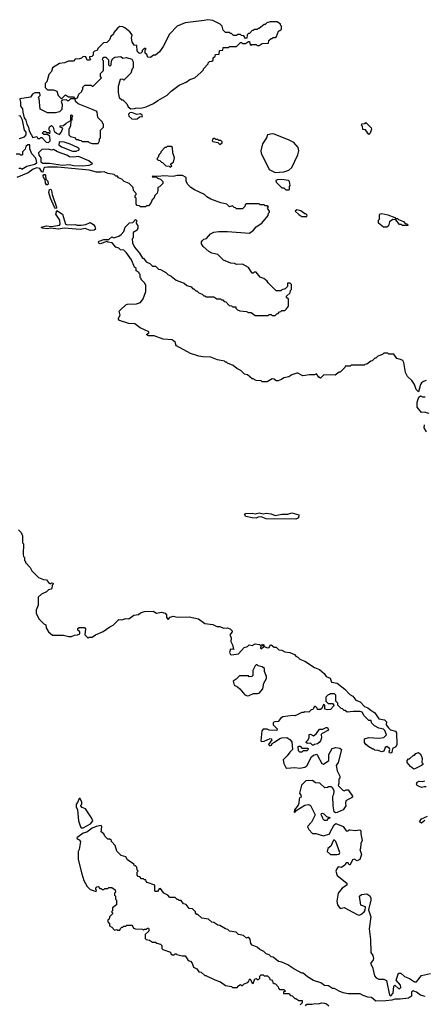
# Model space of a CAD drawing. Extents: x 1966327 to 2147849, y 395140 to 552178.
# Tile 293 of 316: x 2096162 to 2100255, y 445231 to 455180. Entities that reach past the tile are written whole.
import ezdxf

# ---------------------------------------------------------------- set-up
doc = ezdxf.new("R2010")
doc.units = 0

msp = doc.modelspace()

# ---------------------------------------------------------------- linework, layer by layer
at = {"layer": '0CON20XD'}
for points in [[(2097285, 454280), (2097325, 454282.5), (2097335, 454287.5), (2097401.7, 454288.3), (2097441.7, 454298.3), (2097517, 454333), (2097560, 454365), (2097655, 454417.5), (2097693.6, 454456.4), (2097775, 454520), (2097845, 454550), (2097883, 454577), (2097935, 454592.5), (2097999.3, 454650.7), (2098020, 454675), (2098020, 454685), (2098070, 454735), (2098070, 454745), (2098081.7, 454758.3), (2098105, 454760), (2098118.3, 454771.7), (2098120, 454795), (2098138.3, 454811.7), (2098141.7, 454828.3), (2098178.3, 454831.7), (2098181.7, 454868.3), (2098218.3, 454871.7), (2098221.7, 454898.3), (2098275, 454900), (2098285, 454910), (2098355, 454910), (2098395, 454950), (2098405, 454950), (2098415, 454940), (2098445, 454940), (2098475, 454960), (2098488.3, 454958.3), (2098490, 454935), (2098505, 454920), (2098515, 454930), (2098555, 454930), (2098565, 454920), (2098585, 454920), (2098615, 454940), (2098678.3, 454941.7), (2098681.7, 454968.3), (2098705, 454990), (2098715, 454990), (2098725, 455000), (2098745, 455000), (2098758.3, 455011.7), (2098780, 455065), (2098795, 455070), (2098810, 455085), (2098810, 455115), (2098800, 455125), (2098800, 455135), (2098765, 455157.5), (2098695, 455160), (2098663, 455147), (2098645, 455130), (2098635, 455130), (2098585, 455090), (2098575, 455090), (2098565, 455080), (2098535, 455080), (2098525, 455070), (2098515, 455070), (2098488.3, 455041.7), (2098475, 455040), (2098461.7, 455028.3), (2098460, 454995), (2098445, 454990), (2098428.3, 455018.3), (2098405, 455020), (2098395, 455030), (2098365, 455030), (2098355, 455020), (2098325, 455020), (2098305, 455040), (2098295, 455040), (2098285, 455050), (2098245, 455050), (2098220, 455075), (2098210, 455115), (2098190, 455135), (2098115, 455172.5), (2098065, 455180), (2098029.3, 455170.7), (2097835, 455146.7), (2097756.4, 455113.6), (2097677.5, 455035), (2097615, 454910), (2097577.5, 454855), (2097535, 454820), (2097515, 454820), (2097485, 454797.5), (2097461.7, 454801.7), (2097450, 454815), (2097450, 454825), (2097431.7, 454841.7), (2097430, 454875), (2097440, 454885), (2097435, 454890), (2097421.7, 454888.3), (2097401.7, 454868.3), (2097400, 454855), (2097388.3, 454841.7), (2097375, 454840), (2097361.7, 454851.7), (2097350, 454865), (2097348.3, 454918.3), (2097321.7, 454921.7), (2097300, 454955), (2097292.5, 454995), (2097298.3, 455028.3), (2097275, 455057.5), (2097225, 455097.5), (2097205, 455107.5), (2097175, 455110), (2097153.6, 455096.4), (2097115, 455050), (2097110, 455035), (2097085, 455010), (2097070, 454975), (2097045, 454950), (2097010, 454945), (2096951.7, 454888.3), (2096945, 454870), (2096918.3, 454861.7), (2096905, 454850), (2096907, 454823), (2096891.7, 454808.3), (2096870, 454805), (2096870, 454795), (2096880, 454785), (2096868.3, 454771.7), (2096845, 454770), (2096830, 454805), (2096805, 454807.5), (2096788.3, 454791.7), (2096767, 454783), (2096725, 454780), (2096705, 454760), (2096655, 454760), (2096617, 454743), (2096565, 454737.5), (2096495, 454692.5), (2096482.5, 454657.5), (2096457.5, 454625), (2096437, 454553), (2096420, 454535), (2096420, 454495), (2096445, 454470), (2096505, 454470), (2096537, 454457), (2096552.5, 454415), (2096572.5, 454395), (2096585, 454380), (2096625, 454420), (2096655, 454400), (2096705, 454400), (2096720, 454380), (2096748.3, 454391.7), (2096761.7, 454428.3), (2096790, 454455), (2096790, 454465), (2096800, 454475), (2096801.7, 454498.3), (2096821.7, 454518.3), (2096885, 454520), (2096895, 454510), (2096905, 454510), (2096988.3, 454591.7), (2096980, 454605), (2096980, 454635), (2097010, 454665), (2097010, 454765), (2097000, 454775), (2097001.7, 454788.3), (2097015, 454800), (2097035, 454800), (2097060, 454775), (2097060, 454725), (2097075, 454710), (2097087.5, 454725), (2097090, 454765), (2097103.6, 454786.4), (2097125, 454800), (2097185, 454807.5), (2097205, 454792.5), (2097243, 454797), (2097295, 454780), (2097310, 454755), (2097310, 454695), (2097300, 454685), (2097285, 454640), (2097228.3, 454581.7), (2097215, 454570), (2097205, 454580), (2097180, 454575), (2097157.5, 454505), (2097157.5, 454445), (2097170, 454395), (2097195, 454370), (2097205, 454370), (2097245, 454330), (2097260.7, 454300.7), (2097285, 454280)], [(2096955, 453930), (2096970, 453955), (2096970, 453975), (2096980, 453985), (2096980, 454065), (2097010, 454095), (2097010, 454125), (2097000, 454135), (2097000, 454145), (2096951.7, 454191.7), (2096946.7, 454245), (2096937.5, 454255), (2096755, 454330), (2096731.7, 454351.7), (2096720, 454380), (2096675, 454380), (2096655, 454360), (2096645, 454360), (2096635, 454370), (2096591.7, 454368.3), (2096582.5, 454355), (2096593, 454323), (2096587.7, 454272.3), (2096565, 454250), (2096525, 454237.5), (2096445, 454237.5), (2096370, 454275), (2096360, 454385), (2096350, 454395), (2096370, 454415), (2096365, 454440), (2096315, 454440), (2096292.3, 454427.7), (2096271.7, 454398.3), (2096165, 454380), (2096162.5, 454375), (2096170, 454345), (2096170, 454305), (2096189.8, 454279.8), (2096192.7, 454245), (2096208.3, 454188.3), (2096224.4, 454165), (2096232.9, 454125), (2096251.9, 454095), (2096258.3, 454058.3), (2096295, 453990), (2096335, 454000), (2096345, 453980), (2096365, 453980), (2096375, 453990), (2096385, 453990), (2096431.7, 453941.7), (2096455, 453940), (2096470, 453955), (2096468.3, 453998.3), (2096445, 454020), (2096405, 454020), (2096390, 454035), (2096405, 454050), (2096425, 454050), (2096435, 454040), (2096455, 454040), (2096468.3, 454031.7), (2096470, 454055), (2096460, 454065), (2096460, 454085), (2096463.6, 454096.4), (2096485, 454110), (2096500, 454095), (2096510, 454055), (2096535, 454032.5), (2096565, 454020), (2096583.6, 454046.4), (2096600, 454085), (2096570, 454095), (2096571.7, 454108.3), (2096605, 454110), (2096633.9, 454136.1), (2096680, 454160), (2096680, 454215), (2096685, 454220), (2096700, 454205), (2096690, 454195), (2096690, 454165), (2096680, 454160), (2096677, 454103), (2096660, 454075), (2096660, 454015), (2096675, 454000), (2096715, 453990), (2096735, 453970), (2096755, 453970), (2096763, 453963), (2096785, 453960), (2096795, 453950), (2096855, 453950), (2096865, 453940), (2096895, 453930), (2096955, 453930)], [(2096161.7, 453978.3), (2096212.5, 453995), (2096228.6, 454015), (2096228.8, 454045), (2096210.8, 454065), (2096191.1, 454165), (2096171.9, 454205), (2096155, 454208.9)], [(2097335, 454174.2), (2097351.2, 454178.8), (2097373, 454197), (2097405, 454202.5), (2097402.5, 454215), (2097385, 454227.5), (2097347, 454223), (2097295, 454242.5), (2097275, 454240), (2097262.5, 454225), (2097267.5, 454205), (2097295, 454178.8), (2097335, 454174.2)], [(2099695, 454020), (2099658.3, 454068.3), (2099631.7, 454071.7), (2099630, 454105), (2099620, 454115), (2099621.7, 454128.3), (2099655, 454130), (2099665, 454140), (2099718.3, 454088.3), (2099720, 454075), (2099707.5, 454035), (2099695, 454020)], [(2098185, 453920), (2098210, 453935), (2098210, 453945), (2098198.3, 453958.3), (2098175, 453960), (2098165, 453970), (2098145, 453970), (2098135, 453980), (2098125, 453980), (2098111.7, 453968.3), (2098110, 453955), (2098115, 453950), (2098165, 453940), (2098185, 453920)], [(2098747.4, 453637.4), (2098835, 453642.6), (2098885, 453658.2), (2098914.5, 453685), (2098975.6, 453815.6), (2098985.7, 453855.7), (2098979.5, 453889.5), (2098935, 453940), (2098882.5, 453965), (2098735, 454024.2), (2098714.4, 454025.6), (2098670, 454015), (2098660, 453985), (2098618.8, 453925), (2098600, 453855), (2098605, 453830), (2098686.7, 453665), (2098747.4, 453637.4)], [(2096155, 453680), (2096175, 453680), (2096185, 453670), (2096235, 453700), (2096315, 453718.6), (2096334.2, 453735.8), (2096325, 453780), (2096286.2, 453826.2), (2096266.2, 453875), (2096265, 453916.2), (2096245, 453916.7), (2096225, 453900), (2096218.3, 453871.7), (2096190, 453845), (2096190, 453815), (2096185, 453810), (2096175, 453810), (2096165, 453820), (2096125, 453820)], [(2096795, 453704.6), (2096865, 453710.8), (2096900, 453725), (2096860, 453755), (2096757, 453797), (2096709.2, 453790.8), (2096665.3, 453795.3), (2096640.2, 453810.2), (2096543.3, 453843.3), (2096505, 453868.8), (2096485, 453860), (2096450.7, 453870.7), (2096385, 453870), (2096353.8, 453835), (2096355, 453810), (2096375.5, 453785.5), (2096376.9, 453745), (2096395, 453730.4), (2096465, 453731.1), (2096595, 453711.5), (2096665, 453716.2), (2096705, 453708.4), (2096795, 453704.6)], [(2096735, 453850.8), (2096762.5, 453865), (2096763.3, 453875), (2096748.6, 453888.6), (2096673.2, 453923.2), (2096611.9, 453941.9), (2096573.3, 453946.7), (2096561.2, 453938.8), (2096558, 453915), (2096585, 453895.5), (2096695, 453852.3), (2096735, 453850.8)], [(2097685, 453690), (2097700, 453705), (2097690, 453715), (2097690, 453725), (2097718.3, 453741.7), (2097727.5, 453785), (2097710, 453835), (2097708.3, 453888.3), (2097695, 453900), (2097655, 453900), (2097645, 453890), (2097631.7, 453888.3), (2097590, 453845), (2097590, 453835), (2097571.7, 453818.3), (2097560, 453785), (2097550, 453775), (2097561.7, 453761.7), (2097578.3, 453758.3), (2097595, 453740), (2097608.3, 453738.3), (2097641.7, 453701.7), (2097675, 453700), (2097685, 453690)], [(2097243.3, 452823.3), (2097215, 452850), (2097183, 452853), (2097165, 452870), (2097135, 452882.5), (2097097, 452927), (2097053, 452933), (2097045, 452940), (2096975, 452914), (2096962.7, 452922.7), (2096960, 452935), (2096966.4, 452943.6), (2097015, 452957.5), (2097065, 452960), (2097093.3, 452986.7), (2097115, 452977.5), (2097166, 452994), (2097189.5, 453010.5), (2097215, 453040), (2097230, 453085), (2097271.7, 453128.3), (2097305, 453130), (2097335, 453160), (2097350, 453145), (2097340, 453135), (2097340, 453125), (2097357, 453097), (2097357.5, 453075), (2097350, 453055), (2097311.7, 453028.3), (2097310, 452975), (2097300, 452965), (2097302.5, 452925), (2097325, 452880), (2097375, 452820), (2097405, 452770), (2097415, 452770), (2097440, 452735), (2097480, 452715), (2097505, 452690), (2097535, 452690), (2097565, 452660), (2097587, 452657), (2097640, 452625), (2097660, 452605), (2097695, 452587.5), (2097745, 452547.5), (2097825, 452517.5), (2097853, 452493), (2097895, 452480), (2097915, 452460), (2097925, 452460), (2097945, 452440), (2097955, 452440), (2097975, 452420), (2098008.3, 452408.3), (2098025, 452390), (2098035, 452390), (2098045, 452380), (2098125, 452380), (2098155, 452360), (2098195, 452360), (2098205, 452350), (2098218.3, 452348.3), (2098231.7, 452331.7), (2098248.3, 452328.3), (2098281.7, 452291.7), (2098305, 452290), (2098315, 452280), (2098347, 452277), (2098350, 452265), (2098365, 452250), (2098388.3, 452238.3), (2098455, 452230), (2098475, 452220), (2098505, 452220), (2098545, 452190), (2098675, 452190), (2098685, 452200), (2098705, 452200), (2098715, 452190), (2098745, 452190), (2098761.7, 452208.3), (2098778.3, 452211.7), (2098791.7, 452228.3), (2098805, 452230), (2098815, 452240), (2098845, 452240), (2098861.7, 452258.3), (2098880, 452285), (2098880, 452355), (2098861.7, 452371.7), (2098860, 452385), (2098898.3, 452421.7), (2098900, 452445), (2098910, 452455), (2098910, 452505), (2098898.3, 452518.3), (2098871.7, 452518.3), (2098870, 452485), (2098848.3, 452461.7), (2098815, 452450), (2098805, 452440), (2098755, 452440), (2098675, 452520), (2098666.4, 452536.4), (2098630, 452565), (2098595, 452580), (2098555, 452630), (2098535, 452630), (2098525, 452620), (2098515, 452620), (2098476.4, 452676.4), (2098415, 452710), (2098355, 452707.5), (2098335, 452717.5), (2098298.3, 452718.3), (2098225, 452750), (2098166.1, 452806.1), (2098105, 452820), (2098075, 452837.5), (2098017, 452887), (2098000, 452915), (2098000, 452935), (2098010.7, 452949.3), (2098025, 452962.5), (2098050.7, 452969.3), (2098093.6, 453016.4), (2098127, 453033), (2098175, 453040), (2098265, 453040), (2098487, 453023), (2098526.4, 453053.6), (2098553.6, 453086.4), (2098610, 453125), (2098675, 453200), (2098680, 453225), (2098690, 453235), (2098690, 453245), (2098670, 453275), (2098678.3, 453288.3), (2098665, 453300), (2098645, 453300), (2098635, 453310), (2098595, 453310), (2098585, 453320), (2098455, 453320), (2098441.7, 453308.3), (2098438.3, 453291.7), (2098415, 453270), (2098355, 453270), (2098345, 453280), (2098331.7, 453281.7), (2098315, 453300), (2098285, 453290), (2098257, 453317), (2098198.3, 453328.3), (2098097, 453367), (2098055, 453390), (2098030, 453415), (2097929.3, 453459.3), (2097892.5, 453485), (2097862.5, 453515), (2097847.5, 453545), (2097847.5, 453585), (2097810, 453605), (2097755.4, 453605.4), (2097715, 453596.2), (2097618, 453602), (2097565, 453596.7), (2097505, 453600), (2097503.6, 453593.6), (2097545, 453590), (2097555, 453580), (2097585, 453570), (2097610, 453545), (2097610, 453525), (2097575, 453490), (2097560, 453485), (2097560, 453455), (2097551.7, 453428.3), (2097530, 453405), (2097518.3, 453371.7), (2097501.7, 453358.3), (2097490, 453325), (2097465, 453300), (2097445, 453300), (2097435, 453290), (2097385, 453290), (2097375, 453300), (2097351.7, 453301.7), (2097340, 453315), (2097340, 453375), (2097330, 453385), (2097330, 453405), (2097340, 453415), (2097340, 453425), (2097313, 453453), (2097310, 453485), (2097270, 453525), (2097220, 453545), (2097195, 453570), (2097161.7, 453581.7), (2097150, 453600), (2097135, 453600), (2097116.4, 453616.4), (2097055, 453625.7), (2097016.1, 453643.9), (2096985, 453637.8), (2096938.9, 453638.9), (2096865, 453658.2), (2096545, 453688.8), (2096445, 453691.3), (2096415, 453686.8), (2096405, 453679.2), (2096395, 453640), (2096385, 453644.3), (2096365.9, 453675.9), (2096335, 453683.9), (2096298.7, 453671.3), (2096246.7, 453633.3), (2096135, 453584.4)], [(2096445, 453510), (2096435, 453512), (2096425, 453528.8), (2096420, 453565), (2096404.1, 453584.1), (2096400.5, 453605), (2096405, 453616.2), (2096415, 453615.8), (2096424.3, 453605), (2096428.3, 453568.3), (2096447.6, 453547.6), (2096450.5, 453519.5), (2096445, 453510)], [(2098885, 453460), (2098890, 453465), (2098890, 453495), (2098897.5, 453505), (2098892.5, 453545), (2098882.5, 453555), (2098815, 453566.7), (2098767, 453563), (2098752.5, 453555), (2098755, 453540), (2098815, 453480), (2098835, 453480), (2098855, 453460), (2098885, 453460)], [(2096525, 453273.8), (2096512.9, 453285), (2096472.7, 453375), (2096456.5, 453435), (2096465, 453465.8), (2096476.7, 453466.7), (2096484.5, 453454.5), (2096490.6, 453415), (2096533.8, 453285), (2096533, 453277), (2096525, 453273.8)], [(2096875, 453051.2), (2096825, 453070.8), (2096775, 453058.6), (2096612.1, 453072.1), (2096555, 453064.3), (2096475, 453072.5), (2096445, 453068.1), (2096387.5, 453075), (2096382, 453085), (2096435, 453095.6), (2096485, 453092), (2096565.6, 453104.4), (2096570.8, 453115), (2096568, 453155), (2096526.7, 453215), (2096536.7, 453253.3), (2096594, 453215), (2096625, 453114.2), (2096645, 453106.7), (2096725, 453110), (2096745, 453104), (2096785, 453104.3), (2096830.5, 453109.5), (2096875, 453130), (2096909.3, 453109.3), (2096920.7, 453090.7), (2096930, 453065), (2096915, 453052.5), (2096875, 453051.2)], [(2099065, 453190), (2099070, 453205), (2099055, 453220), (2099045, 453220), (2099007, 453247), (2098965, 453260), (2098950, 453245), (2098985, 453210), (2099015, 453192.5), (2099065, 453190)], [(2099875, 453082.5), (2099843, 453083), (2099790, 453125), (2099790, 453155), (2099800, 453165), (2099800, 453205), (2099811.7, 453218.3), (2099825, 453222.5), (2099885, 453207.5), (2099955, 453180), (2099965, 453170), (2099985, 453170), (2099995, 453160), (2100045, 453140), (2100061.7, 453121.7), (2100078.3, 453118.3), (2100090, 453105), (2100085, 453100), (2100035, 453100), (2100025, 453110), (2100005, 453110), (2099968.3, 453158.3), (2099935, 453160), (2099901.7, 453138.3), (2099891.7, 453098.3), (2099875, 453082.5)], [(2100275, 451533.8), (2100247.5, 451525), (2100227.9, 451512.1), (2100215.8, 451495), (2100195, 451420), (2100172.5, 451445), (2100155.8, 451495), (2100130, 451535), (2100083.6, 451573.6), (2100073.3, 451593.3), (2100063.6, 451613.6), (2100047, 451717), (2100037.5, 451735), (2100015, 451747.5), (2099977, 451757), (2099945, 451800), (2099895, 451800), (2099885, 451810), (2099845, 451810), (2099831.7, 451798.3), (2099785, 451780), (2099765, 451760), (2099755, 451760), (2099728.3, 451731.7), (2099715, 451730), (2099675, 451700), (2099653, 451697), (2099645, 451690), (2099515, 451690), (2099505, 451680), (2099455, 451677.5), (2099450, 451665), (2099405, 451620), (2099395, 451620), (2099351.7, 451588.3), (2099238.3, 451591.7), (2099205, 451557.5), (2099187, 451567), (2099165, 451602.5), (2099145, 451590), (2099095, 451592.5), (2099025, 451582.5), (2098977, 451607), (2098965, 451607.5), (2098915, 451590), (2098885, 451570), (2098835, 451560), (2098810, 451545), (2098775, 451530), (2098755, 451530), (2098737, 451547), (2098715, 451550), (2098665, 451520), (2098615, 451520), (2098605, 451530), (2098553, 451533), (2098525, 451550), (2098515, 451550), (2098465, 451590), (2098435, 451600), (2098400, 451635), (2098360, 451655), (2098320, 451685), (2098265, 451710), (2098255, 451720), (2098245, 451720), (2098235, 451730), (2098163, 451743), (2098095, 451770), (2098015, 451772.5), (2097975, 451780), (2097888.3, 451808.3), (2097750, 451885), (2097740, 451895), (2097738.3, 451918.3), (2097705.6, 451945.6), (2097613.1, 451953.1), (2097524, 451984), (2097464.5, 451984.5), (2097447.5, 451995), (2097448.3, 452001.7), (2097470, 452015), (2097470, 452025), (2097380, 452065), (2097327, 452107), (2097265, 452110), (2097171.7, 452141.7), (2097160, 452155), (2097160, 452165), (2097180, 452195), (2097170, 452235), (2097180.7, 452249.3), (2097235, 452300), (2097253, 452307), (2097345, 452307.5), (2097385, 452322.5), (2097411.7, 452358.3), (2097437.5, 452435), (2097437.5, 452495), (2097427, 452517), (2097390, 452555), (2097390, 452565), (2097380, 452575), (2097380, 452605), (2097370, 452615), (2097370, 452625), (2097341.7, 452641.7), (2097340, 452665), (2097325, 452680), (2097292.5, 452755), (2097243.3, 452823.3)], [(2100305, 451202), (2100255, 451213.3), (2100225, 451210), (2100182.5, 451265), (2100183.3, 451315), (2100200, 451365), (2100215, 451380), (2100235, 451370), (2100265, 451368.8)], [(2100276.2, 451015), (2100253.3, 451055), (2100256.7, 451085)], [(2098955, 450134.3), (2098655, 450135.5), (2098605, 450156.2), (2098575, 450152), (2098555, 450142), (2098514.1, 450145.9), (2098451.1, 450161.1), (2098436.7, 450185), (2098449.2, 450190.8), (2098515, 450194.4), (2098545, 450186.9), (2098585, 450196.2), (2098625, 450185.6), (2098655, 450193.8), (2098706.1, 450186.1), (2098745, 450168.9), (2098815, 450184.6), (2098875, 450183.8), (2098915, 450195.6), (2098986.6, 450176.6), (2098981.8, 450148.2), (2098955, 450134.3)], [(2096150, 450025), (2096177, 449997), (2096190, 449965), (2096190, 449895), (2096200, 449885), (2096197.5, 449775), (2096200, 449755), (2096210, 449745), (2096210, 449715), (2096220, 449705), (2096220, 449695), (2096267.5, 449645), (2096285, 449610), (2096353, 449543), (2096403, 449523), (2096435, 449520), (2096453.6, 449493.6), (2096475, 449480), (2096485, 449490), (2096500, 449485), (2096500, 449475), (2096490, 449465), (2096487, 449433), (2096480, 449425), (2096455, 449420), (2096435, 449400), (2096383, 449377), (2096350, 449345), (2096350, 449265), (2096330, 449215), (2096327.5, 449185), (2096357, 449127), (2096407, 449077), (2096426.4, 449066.4), (2096430, 449035), (2096452.5, 448995), (2096495, 448962.5), (2096605, 448962.5), (2096658.3, 448948.3), (2096685, 448947.5), (2096715, 448962.5), (2096747, 448963), (2096770, 448975), (2096770, 448995), (2096751.7, 449011.7), (2096751.7, 449028.3), (2096765, 449040), (2096805, 449040), (2096817, 449037), (2096827.5, 449025), (2096820, 448965), (2096855, 448930), (2096865, 448940), (2096895, 448940), (2096927.5, 448965), (2097005, 448997.5), (2097072.5, 449045), (2097108.3, 449061.7), (2097165, 449120), (2097195, 449117.5), (2097235, 449130), (2097265, 449126.7), (2097318.3, 449161.7), (2097365, 449170), (2097385, 449187.5), (2097425, 449200), (2097513, 449203), (2097545, 449183.3), (2097595, 449192.5), (2097635, 449182.5), (2097646.4, 449166.4), (2097648.3, 449138.3), (2097665, 449120), (2097685, 449142.5), (2097715, 449153.3), (2097755, 449143.8), (2097875, 449146.7), (2097970, 449125), (2098035, 449077.5), (2098115, 449070), (2098155, 449050), (2098185, 449047.5), (2098225, 449032.5), (2098265, 449036.7), (2098295, 449022.5), (2098310, 449005), (2098310, 448995), (2098287.5, 448965), (2098295, 448950), (2098302.5, 448935), (2098298.3, 448898.3), (2098317, 448857), (2098320, 448825), (2098330, 448815), (2098295, 448820), (2098283.8, 448785), (2098295.8, 448765.8), (2098305, 448762.5), (2098376.4, 448773.6), (2098433.6, 448836.4), (2098465, 448847.5), (2098485, 448862.5), (2098515, 448857.5), (2098545, 448872.5), (2098586.7, 448866.7), (2098600, 448855), (2098598.3, 448828.3), (2098605, 448823.3), (2098630, 448845), (2098611.7, 448861.7), (2098615, 448870), (2098630, 448865), (2098630, 448850), (2098667, 448833), (2098685, 448837.5), (2098695, 448860), (2098705, 448862.5), (2098735, 448840), (2098755, 448840), (2098782.3, 448812.3), (2098815, 448808.8), (2098845, 448792.5), (2098895, 448785.8), (2098942.5, 448765), (2098955, 448747.5), (2098975, 448737.5), (2098995, 448717.5), (2099045, 448698.8), (2099144.1, 448634.1), (2099195, 448613.3), (2099241.2, 448575), (2099261.9, 448541.9), (2099303.3, 448525), (2099317, 448487), (2099375, 448477.5), (2099452.5, 448415), (2099500, 448360), (2099532.5, 448345), (2099563.6, 448303.6), (2099605, 448288.8), (2099650.7, 448240.7), (2099685, 448226.7), (2099712.3, 448202.3), (2099755, 448177.5), (2099795, 448116.7), (2099852.5, 448105), (2099872.5, 448085), (2099870, 448055), (2099893.6, 448023.6), (2099913.8, 448003.8), (2099962.5, 447992.5), (2099972.5, 447975), (2099976.7, 447855), (2099967.7, 447832.3), (2099933.8, 447815), (2099927.5, 447775), (2099915, 447770), (2099903.3, 447773.3), (2099900.7, 447780.7), (2099906.7, 447805), (2099903.3, 447815), (2099875, 447836.2), (2099860, 447825), (2099845, 447790), (2099825, 447782.5), (2099787, 447797), (2099755, 447800), (2099745, 447810), (2099735, 447810), (2099695, 447832.5), (2099665, 447856.7), (2099651.2, 447875), (2099650, 447915), (2099695, 447927.5), (2099795, 447918.8), (2099845, 447926.7), (2099872.5, 447955), (2099857, 447997), (2099841.7, 448011.7), (2099795, 448020), (2099750, 448045), (2099720, 448075), (2099718.3, 448098.3), (2099695, 448100), (2099685, 448107.5), (2099647.5, 448145), (2099625, 448182.5), (2099605, 448190), (2099535, 448190), (2099475, 448182.5), (2099455, 448200), (2099445, 448200), (2099427, 448217), (2099415, 448220), (2099380, 448255), (2099380, 448275), (2099360, 448295), (2099360, 448355), (2099345, 448370), (2099305, 448370), (2099295, 448360), (2099281.7, 448358.3), (2099260, 448335), (2099260, 448295), (2099281.7, 448271.7), (2099325, 448270), (2099340, 448255), (2099336.4, 448243.6), (2099305, 448210), (2099275, 448207.5), (2099250, 448215), (2099250, 448255), (2099235, 448260), (2099218.3, 448221.7), (2099205, 448210), (2099175, 448210), (2099170, 448225), (2099155, 448240), (2099145, 448240), (2099128.3, 448211.7), (2099110, 448205), (2099087, 448183), (2099043.3, 448186.7), (2099035, 448180), (2099015, 448180), (2098970, 448155)], [(2098465, 448346.7), (2098485, 448351.2), (2098527.3, 448372.7), (2098569.2, 448370.8), (2098583.9, 448376.1), (2098620.7, 448419.3), (2098632.5, 448475), (2098657, 448523), (2098657.5, 448545), (2098640, 448595), (2098640, 448625), (2098615, 448640), (2098575, 448650), (2098565, 448660), (2098555, 448660), (2098545, 448650), (2098520, 448605), (2098520, 448555), (2098510, 448545), (2098485, 448540), (2098475, 448550), (2098385, 448550), (2098353, 448517), (2098323, 448497), (2098330, 448455), (2098365, 448437.5), (2098387.7, 448417.7), (2098439.3, 448359.3), (2098465, 448346.7)], [(2098970, 448155), (2098945, 448147.5), (2098925, 448150), (2098825, 448136.2), (2098800.7, 448119.3), (2098775, 448090), (2098743.6, 448086.4), (2098725, 448077.5), (2098727.5, 448055), (2098765.9, 448015.9), (2098761.7, 447998.3), (2098685, 448000), (2098665, 448010), (2098625, 448010), (2098612.5, 447995), (2098600, 447895), (2098608.3, 447888.3), (2098635, 447890), (2098695, 447916.2), (2098707.5, 447915), (2098713.3, 447905), (2098680, 447855), (2098693.6, 447843.6), (2098709.3, 447850.7), (2098717.5, 447865), (2098739.3, 447880.7), (2098795, 447916.7), (2098815, 447923.3), (2098865, 447926.7), (2098895, 447906.7), (2098913.3, 447885), (2098920, 447805), (2098895, 447780), (2098869.3, 447740.7), (2098828.3, 447701.7), (2098832.5, 447665), (2098855, 447622.5), (2098865, 447617.5), (2098945, 447623.3), (2098995, 447616.7), (2099045, 447626.7), (2099065, 447640), (2099115, 447733.3), (2099135, 447750), (2099157, 447757), (2099165, 447757.5), (2099176.1, 447746.1), (2099217.5, 447665), (2099235, 447657.5), (2099290, 447695), (2099287.5, 447755), (2099324.1, 447815.9), (2099357.7, 447827.7), (2099400, 447820), (2099417.5, 447805), (2099383.3, 447675), (2099362.5, 447645), (2099375, 447590), (2099400, 447535), (2099400, 447515), (2099390, 447505), (2099390, 447465), (2099383, 447443), (2099430, 447395), (2099445, 447387.5), (2099465, 447400), (2099485, 447400), (2099528.8, 447335), (2099530, 447325), (2099461.7, 447288.3), (2099457.5, 447265), (2099462.5, 447235), (2099433, 447197), (2099375, 447170), (2099355, 447167.5), (2099342.5, 447175), (2099332.5, 447235), (2099330, 447335), (2099340, 447355), (2099342.5, 447385), (2099337.5, 447405), (2099325, 447420), (2099315, 447427.5), (2099285, 447430), (2099277, 447423), (2099248.3, 447418.3), (2099197.5, 447465), (2099155, 447470), (2099125, 447492.5), (2099055, 447490), (2099013.8, 447445), (2098992.5, 447365), (2099007.5, 447345), (2099010, 447325), (2098993.3, 447316.7), (2098987.5, 447305), (2098986.7, 447265), (2098980, 447245), (2098942.5, 447195), (2098940, 447175), (2098945, 447170), (2098960, 447190), (2099045, 447243.3), (2099085, 447251.2), (2099105, 447240), (2099150, 447145), (2099115, 447070), (2099073, 447027), (2099077, 447017), (2099087, 446997), (2099125, 446957.5), (2099156.4, 446956.4), (2099235, 446933.3), (2099300, 446955), (2099300, 446965), (2099343.9, 447046.1), (2099361.2, 447058.8), (2099435, 447026.7), (2099465, 446982.5), (2099485, 446982.5), (2099495, 446992.5), (2099505, 446993.3), (2099555, 446986), (2099603.6, 446993.6), (2099613.3, 446985), (2099611.2, 446955), (2099626.2, 446885), (2099612.5, 446855), (2099610, 446805), (2099602.5, 446795), (2099620, 446745), (2099603.3, 446695), (2099575, 446680), (2099545, 446696.7), (2099530, 446690), (2099505, 446640), (2099495, 446640), (2099485, 446660), (2099465, 446660), (2099451.7, 446638.3), (2099415.9, 446614.1), (2099385, 446620), (2099369.3, 446600.7), (2099360, 446575), (2099373.6, 446533.6), (2099470, 446455), (2099470, 446435), (2099422.5, 446405), (2099384.1, 446355.9), (2099368.8, 446275), (2099377.5, 446235), (2099405, 446200), (2099445, 446208.8), (2099575, 446137.5), (2099595, 446132.5), (2099611.7, 446138.3), (2099647.5, 446165), (2099657, 446183), (2099660, 446215), (2099613, 446233), (2099600, 446325), (2099618.3, 446341.7), (2099675, 446347.5), (2099705, 446326), (2099714.3, 446305), (2099714.4, 446285), (2099688.8, 446185), (2099714.3, 446114.3), (2099698.6, 445995), (2099710, 445885), (2099714.4, 445755), (2099733.8, 445723.8), (2099740.5, 445695), (2099738.3, 445681.7), (2099712, 445645), (2099730.6, 445605), (2099749.5, 445519.5), (2099767.7, 445497.7), (2099794.2, 445484.2), (2099845, 445483.8), (2099871.7, 445471.7), (2099903.3, 445323.3), (2099915, 445317.5), (2099940, 445345), (2099946.2, 445413.8), (2099955, 445423.3), (2099995, 445391.4), (2100008.5, 445391.5), (2100017.8, 445402.2), (2100013.2, 445423.2), (2099968.8, 445475), (2099993.9, 445546.1), (2100016.4, 445546.4), (2100055, 445512.5), (2100105, 445492.5), (2100155, 445460), (2100175, 445457.5), (2100226.4, 445523.6), (2100318.8, 445541.2)], [(2099135, 447850), (2099125, 447850), (2099105, 447870), (2099075, 447867.5), (2099060, 447875), (2099060, 447885), (2099078.3, 447901.7), (2099090, 447925), (2099091.7, 447958.3), (2099105, 447960), (2099135, 447942.5), (2099165, 447967.5), (2099195, 448010), (2099227, 448013), (2099260.7, 448029.3), (2099275, 448026.7), (2099285, 448002.5), (2099221.7, 447968.3), (2099213, 447957), (2099216.4, 447923.6), (2099206.1, 447893.9), (2099193, 447877), (2099175, 447862.5), (2099145, 447857.5), (2099135, 447850)], [(2099015, 447780), (2098995, 447780), (2098982.5, 447792.5), (2098980, 447835), (2098985, 447840), (2098998.3, 447838.3), (2099015, 447820), (2099075, 447820), (2099080, 447815), (2099080, 447805), (2099067, 447793), (2099028.3, 447791.7), (2099015, 447780)], [(2100148.3, 447608.3), (2100113.6, 447633.6), (2100080, 447675), (2100080, 447695), (2100095, 447710), (2100105, 447710), (2100145, 447750), (2100155, 447750), (2100170, 447765), (2100195, 447776.7), (2100213, 447763), (2100225, 447740), (2100232.5, 447715), (2100230, 447675), (2100240, 447665), (2100240, 447655), (2100227, 447643), (2100165, 447612.5), (2100148.3, 447608.3)], [(2100275, 447427.5), (2100255, 447430), (2100225, 447422.5), (2100208.3, 447428.3), (2100183.6, 447443.6), (2100177.5, 447455), (2100183.6, 447476.4), (2100203, 447487), (2100235, 447483.3), (2100260.7, 447489.3)], [(2096805, 447013.9), (2096878.8, 447055), (2096902.5, 447085), (2096890, 447115), (2096826.4, 447206.4), (2096795, 447220), (2096780, 447235), (2096780, 447245), (2096790, 447255), (2096790, 447275), (2096775, 447310), (2096765, 447310), (2096748.3, 447271.7), (2096732.5, 447255), (2096732.5, 447225), (2096747.5, 447195), (2096757.5, 447085), (2096776.2, 447025), (2096784.4, 447014.4), (2096805, 447013.9)], [(2099265, 447090), (2099245, 447090), (2099231.7, 447101.7), (2099230, 447115), (2099210, 447145), (2099215, 447160), (2099225, 447162.5), (2099240, 447155), (2099265, 447130), (2099298.3, 447118.3), (2099295, 447110), (2099281.7, 447108.3), (2099265, 447090)], [(2100260.5, 447089.5), (2100225, 447060), (2100207.5, 447075), (2100227.5, 447105), (2100286.1, 447133.9)], [(2100265, 445310), (2100215, 445323.8), (2100175.6, 445355.6), (2100142.7, 445367.3), (2100124.2, 445355), (2100126.1, 445313.9), (2100096.1, 445293.9), (2100012.3, 445282.3), (2099957, 445283), (2099925, 445273.3), (2099865, 445267.5), (2099765, 445262.5), (2099721.7, 445301.7), (2099685, 445302.5), (2099635, 445320), (2099607.5, 445337.5), (2099485, 445337.5), (2099435, 445347.5), (2099393.3, 445363.3), (2099345, 445392.5), (2099325, 445392.5), (2099285, 445417.5), (2099245, 445422.5), (2099207, 445447), (2099135, 445472.5), (2099075, 445507.5), (2099030, 445545), (2099015, 445547.5), (2098935, 445590), (2098875, 445630), (2098815, 445657.5), (2098780, 445665), (2098727, 445707), (2098705, 445710), (2098685, 445730), (2098655, 445742.5), (2098630, 445765), (2098590, 445785), (2098565, 445810), (2098515, 445830), (2098500, 445845), (2098495, 445890), (2098480, 445905), (2098470, 445905), (2098455, 445900), (2098427, 445927), (2098376.4, 445936.4), (2098351.7, 445961.7), (2098285, 445970), (2098267, 445987), (2098243.3, 445993.3), (2098187, 446027), (2098165, 446030), (2098127, 446057), (2098105, 446060), (2098071.7, 446091.7), (2098003, 446103), (2097965, 446140), (2097955, 446140), (2097940, 446155), (2097940, 446165), (2097910, 446195), (2097875, 446200), (2097845, 446240), (2097820, 446245), (2097795, 446280), (2097775, 446280), (2097765, 446290), (2097755, 446290), (2097735, 446310), (2097681.7, 446311.7), (2097660, 446335), (2097620, 446355), (2097585, 446400), (2097571.7, 446398.3), (2097555, 446370), (2097535, 446370), (2097530, 446375), (2097530, 446435), (2097451.7, 446461.7), (2097440, 446475), (2097438.3, 446488.3), (2097425, 446490), (2097415, 446500), (2097395, 446500), (2097378.3, 446518.3), (2097361.7, 446521.7), (2097350, 446535), (2097350, 446565), (2097360, 446575), (2097350, 446585), (2097348.3, 446618.3), (2097335, 446630), (2097325, 446630), (2097316.4, 446646.4), (2097251.7, 446691.7), (2097235, 446720), (2097190, 446735), (2097145, 446780), (2097127, 446837), (2097090, 446875), (2097090, 446885), (2097075, 446900), (2097055, 446900), (2097025, 446930), (2097013, 446953), (2096987.5, 446975), (2096993.3, 447025), (2096987.1, 447037.1), (2096935, 447028.4), (2096895, 447009.6), (2096840, 446970), (2096805, 446961.8), (2096740.8, 446915), (2096745, 446903.3), (2096763.8, 446893.8), (2096776.7, 446875), (2096763.3, 446795), (2096753.8, 446775), (2096753.3, 446695), (2096789.3, 446550.7), (2096811.7, 446481.7), (2096845, 446420), (2096875, 446390), (2096935, 446370), (2096940, 446385), (2096932.5, 446392.5), (2096933, 446407), (2096941.7, 446418.3), (2096955, 446420), (2096971.7, 446401.7), (2096985, 446400), (2096995, 446390), (2097015, 446390), (2097025, 446400), (2097055, 446400), (2097065, 446410), (2097095, 446410), (2097128.3, 446388.3), (2097130, 446365), (2097120, 446355), (2097120, 446335), (2097130, 446325), (2097130, 446295), (2097140, 446285), (2097140, 446235), (2097100, 446205), (2097100, 446175), (2097090, 446165), (2097100, 446155), (2097100, 446145), (2097070, 446115), (2097068.3, 446091.7), (2097052.5, 446085), (2097052.5, 446065), (2097070, 446045), (2097070, 446025), (2097095, 446010), (2097121.7, 445981.7), (2097145, 445987.5), (2097155, 445980), (2097175, 445980), (2097181.7, 445998.3), (2097195, 446010), (2097205, 446010), (2097215, 446020), (2097235, 446020), (2097245, 446030), (2097295, 446030), (2097308.3, 446018.3), (2097315, 446000), (2097335, 445992.5), (2097405, 445990), (2097415, 445980), (2097425, 445990), (2097445, 445990), (2097455, 446000), (2097465, 446000), (2097470, 445995), (2097468.3, 445971.7), (2097430, 445935), (2097430, 445895), (2097440, 445885), (2097475, 445880), (2097505, 445860), (2097535, 445860), (2097548.3, 445848.3), (2097585, 445840), (2097600, 445825), (2097600, 445795), (2097610, 445785), (2097688.3, 445758.3), (2097691.7, 445741.7), (2097705, 445730), (2097725, 445730), (2097735, 445740), (2097745, 445740), (2097753, 445733), (2097805, 445720), (2097835, 445720), (2097861.7, 445681.7), (2097875, 445670), (2097888.3, 445668.3), (2097908.3, 445648.3), (2097920, 445605), (2097955, 445590), (2097975, 445560), (2097997, 445557), (2098035, 445522.5), (2098045, 445522.5), (2098135, 445477.5), (2098195, 445457.5), (2098245, 445422.5), (2098305, 445410), (2098315, 445400), (2098365, 445400), (2098370, 445415), (2098395, 445430), (2098405, 445420), (2098415, 445420), (2098431.7, 445438.3), (2098468.3, 445451.7), (2098480, 445465), (2098481.7, 445478.3), (2098495, 445490), (2098511.7, 445451.7), (2098525, 445442.5), (2098540, 445490), (2098555, 445493.3), (2098575, 445480), (2098590, 445495), (2098590, 445515)], [(2099305, 446743.8), (2099375, 446744), (2099395, 446747.5), (2099400, 446765), (2099358.8, 446875), (2099345, 446890), (2099335, 446890), (2099310.5, 446829.5), (2099277.5, 446805), (2099273.3, 446775), (2099305, 446743.8)], [(2098590, 445515), (2098605, 445530), (2098625, 445530), (2098635, 445520), (2098668.3, 445518.3), (2098688.3, 445498.3), (2098691.7, 445481.7), (2098708.3, 445478.3), (2098720, 445465), (2098721.7, 445451.7), (2098735, 445440), (2098748.3, 445438.3), (2098778.3, 445408.3), (2098780, 445395), (2098791.7, 445381.7), (2098835, 445380), (2098848.3, 445368.3), (2098848.3, 445361.7), (2098831.7, 445358.3), (2098831.7, 445341.7), (2098885, 445340), (2098901.7, 445321.7), (2098918.3, 445318.3), (2098945, 445290), (2098955, 445290), (2098985, 445270), (2099018.3, 445268.3), (2099020, 445245), (2099000, 445225)], [(2099052.5, 445215), (2099067.5, 445232.5), (2099121.9, 445231.9), (2099150.5, 445239.5), (2099185, 445236.2), (2099214.3, 445245.7), (2099244.4, 445244.4), (2099265.7, 445235.7), (2099287.5, 445215)]]:
    msp.add_lwpolyline(points, dxfattribs=at)

doc.saveas('drawing.dxf')
